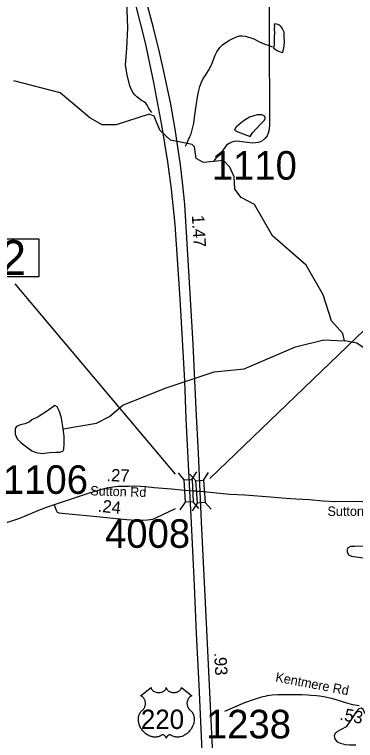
# Model space of a CAD drawing. Extents: x 1662474 to 1856135, y 779280 to 917889.
# Drawn here: x 1755279 to 1758713, y 805243 to 812561 of the extents above; entities that cross this region are included whole.
import ezdxf

# ---------------------------------------------------------------- set-up
doc = ezdxf.new("R2010")
doc.units = 0
for name, color, linetype in [('Cogo Default Point CELL', 7, 'Continuous'), ('Exist Hydrographic Misc Water Feature', 7, 'Continuous'), ('Exist Hydrographic Pond Under 1500 Sq Ft', 7, 'Continuous'), ('Exist Road Non-System Type 51', 7, 'Continuous'), ('Exist Road Primary Interstate Divided Center Attributed', 7, 'Continuous'), ('Exist Road Primary Interstate Structure Standard Bridge CELL', 7, 'Continuous'), ('Exist Road Primary Interstate Structure Standard Bridge Number Label', 7, 'Continuous'), ('Exist Road Primary US Mileage Hundredths English Label', 7, 'Continuous'), ('Exist Road Primary US Shield Number Label', 7, 'Continuous'), ('Exist Road Secondary Mileage Tenths English Label', 7, 'Continuous'), ('Exist Road Secondary Type 51 Attributed', 7, 'Continuous'), ('Exist Road Secondary Type 51 Label', 7, 'Continuous'), ('Prop Horizontal Alignment Tick Label', 7, 'Continuous')]:
    doc.layers.add(name, color=color, linetype=linetype)

msp = doc.modelspace()

# ---------------------------------------------------------------- linework, layer by layer
at = {"layer": 'Exist Hydrographic Misc Water Feature'}
for points in [[(1756661.9, 811573.9), (1756632.2, 811614.2), (1756622.6, 811632.3), (1756608.6, 811658.4), (1756600.8, 811668.5), (1756578.9, 811682.7), (1756559, 811692.8), (1756509.4, 811731.2), (1756493.4, 811747.4), (1756469.6, 811775.6), (1756449.9, 811817.7), (1756440.1, 811843.8), (1756413, 811952.1), (1756397.8, 812052.2), (1756409.3, 812220.2), (1756418.9, 812426.2), (1756414.4, 812606.2), (1756409.1, 812672.4), (1756403.4, 812708.5), (1756391.5, 812746.5), (1756377.9, 812786.6), (1756336.5, 812869)], [(1757001.3, 811235.1), (1757015.4, 811261), (1757046.2, 811330.7), (1757056.4, 811358.6), (1757083.3, 811466.5), (1757089.9, 811524.4), (1757108.7, 811642.3), (1757125.5, 811748.2), (1757134, 811794.2), (1757144.2, 811836.1), (1757160.6, 811880), (1757175, 811907.9), (1757199.2, 811943.7), (1757231.6, 811997.4), (1757251.9, 812035.2), (1757268.3, 812071.1), (1757284.5, 812109), (1757298.8, 812150.9), (1757317.1, 812184.7), (1757347.6, 812228.5), (1757373.9, 812254.3), (1757438.3, 812297.8), (1757472.3, 812315.5), (1757514.5, 812335.2), (1757544.5, 812344.9), (1757572.6, 812344.7), (1757606.6, 812342.4), (1757690.5, 812317.7), (1757732.1, 812293.4), (1757758.1, 812279.2), (1757800, 812262.8), (1757832, 812250.6), (1757875.8, 812234.2)], [(1758602.1, 809273.4), (1758585.1, 809345.9), (1758470.1, 809473), (1758389.1, 809733.9), (1758216, 810032.9), (1757877.1, 810328.6), (1757696, 810647.4), (1757563.1, 810715.8), (1757497.1, 810799.2), (1757490.1, 810924), (1757449.1, 811023.3), (1757383.1, 811090.3), (1757183, 811068.1), (1757108.1, 811109), (1757092.1, 811227.5), (1757067.1, 811251), (1756851, 811294.8), (1756743.9, 811395.5), (1756686.1, 811537.8), (1756636.1, 811555.2), (1756302.1, 811450.4), (1756160, 811450), (1756036.1, 811518.2), (1755738, 811770.4), (1755272.1, 811891.5)], [(1755768.9, 808385.8), (1756103, 808441.4), (1756236, 808507.5), (1756371, 808623), (1756797.1, 808794.8), (1757290, 808958.7), (1757591, 808988.7), (1758109, 809211.2), (1758393, 809280.9), (1758602.1, 809273.4)], [(1759447.1, 808724.4), (1759248, 808790.8), (1759107, 808902), (1758950.1, 809095.6), (1758726, 809247.8), (1758602.1, 809273.4)]]:
    msp.add_lwpolyline(points, dxfattribs=at)
at = {"layer": 'Exist Hydrographic Pond Under 1500 Sq Ft'}
for points in [[(1757895.2, 812276.8), (1757892.6, 812257), (1757888.6, 812222.7), (1757932.2, 812196.3), (1757963.9, 812181.2), (1757981.7, 812177.1), (1757993.6, 812242.3), (1757998.1, 812290.3), (1757994.3, 812332.3), (1757994.3, 812382.5), (1757975.5, 812423.2), (1757969.4, 812433.3), (1757961.6, 812441.4), (1757944.1, 812452.5), (1757929.9, 812459.9), (1757919, 812463.1), (1757900.5, 812465.7), (1757893.9, 812457.8), (1757896.6, 812440.9), (1757893.9, 812415.5), (1757897, 812371.9), (1757893.9, 812337.6), (1757893.9, 812305.9), (1757895.2, 812276.8)], [(1757529.4, 811379.8), (1757651, 811330.7), (1757665.1, 811350.6), (1757677.2, 811368.6), (1757759, 811459.7), (1757791.9, 811491.2), (1757805.5, 811515.5), (1757793.1, 811540.5), (1757769.2, 811549), (1757755.3, 811550.2), (1757736.5, 811550), (1757723.8, 811549.3), (1757646.6, 811525.3), (1757623.9, 811512.7), (1757592.3, 811492.5), (1757525.9, 811439.8), (1757515.6, 811431.9), (1757505.6, 811418), (1757493.3, 811394), (1757529.4, 811379.8)], [(1755768.9, 808385.8), (1755751.9, 808491.7), (1755731.1, 808560.1), (1755707.3, 808607.7), (1755685, 808619.6), (1755670.1, 808609.2), (1755601.7, 808558.6), (1755515.4, 808505.1), (1755454.4, 808476.9), (1755427.6, 808453.1), (1755381.5, 808433.7), (1755329.4, 808421.8), (1755299.7, 808409.9), (1755284.8, 808387.6), (1755284.8, 808332.6), (1755304.1, 808283.5), (1755347.3, 808243.4), (1755411.2, 808194.3), (1755452.9, 808161.6), (1755496, 808145.3), (1755555.6, 808134.8), (1755631.4, 808145.3), (1755695.4, 808151.2), (1755735.6, 808149.7), (1755765.3, 808160.1), (1755775.7, 808179.5), (1755777.2, 808233), (1755778.7, 808310.3), (1755768.9, 808385.8)], [(1758788.4, 807202.9), (1758705.4, 807199.6), (1758663.9, 807197.9), (1758632.3, 807181.3), (1758629, 807163.1), (1758630.7, 807143.2), (1758644, 807115), (1758673.8, 807100), (1758791.7, 807083.4)], [(1758878.3, 805443.9), (1758817.4, 805508.1), (1758798.2, 805538.5), (1758789.2, 805556.6), (1758772.3, 805567.8), (1758745.2, 805562.2), (1758721.5, 805530.6), (1758655, 805436), (1758618.9, 805381.9), (1758569.3, 805353.7), (1758520.8, 805325.5), (1758503.9, 805308.6), (1758498.2, 805291.7), (1758501.6, 805273.7), (1758508.4, 805252.2), (1758529.8, 805230.8), (1758561.4, 805216.2), (1758609.9, 805203.8), (1758652.7, 805200.4), (1758688.8, 805200.4), (1758718.1, 805200.4)]]:
    msp.add_lwpolyline(points, dxfattribs=at)
at = {"layer": 'Exist Road Non-System Type 51'}
msp.add_line((1757149.8, 807751.2), (1757040.4, 807760.7), dxfattribs=at)
at = {"layer": 'Exist Road Primary Interstate Divided Center Attributed'}
for points in [[(1757148.7, 807752.4), (1757132, 808140.2), (1757107.9, 808583.7), (1757078.9, 809236.8), (1757052.2, 809692.6), (1756995.4, 810646.7), (1756975.3, 810839.5), (1756949.7, 811045.6), (1756895.6, 811404.5), (1756851.6, 811658.6), (1756790.3, 811956.2), (1756740.1, 812181.3), (1756675.5, 812438.8), (1756617.5, 812650.5), (1756566.8, 812834.4), (1756511.1, 813019.4), (1756418, 813350.4), (1756345.6, 813607.9), (1756277.1, 813867.6)], [(1756174, 813781.8), (1756386.3, 813068.5), (1756492.2, 812685.1), (1756593, 812274.9), (1756677.7, 811876), (1756758.5, 811444.6), (1756818.1, 811074.6), (1756854.9, 810799.3), (1756892.8, 810443.8), (1756945.2, 809696), (1756989.2, 808870.1), (1757003.2, 808485.6), (1757041.7, 807759.1)], [(1757041.7, 807759.1), (1757054, 807505), (1757087.4, 806803.9), (1757108, 806321.4), (1757133.7, 805799.8), (1757173.8, 804991.8), (1757189.4, 804423.4), (1757189.9, 804240.6), (1757177.7, 804001), (1757166.5, 803833.8), (1757148.1, 803619.8), (1757093, 803221.9), (1757074.9, 803102.6), (1757013.6, 802804.7)], [(1757158.1, 802856), (1757167.5, 802899.3), (1757204.4, 803048.1), (1757237.9, 803221.9), (1757269.6, 803457.1), (1757299, 803675.7), (1757301.4, 803795.9), (1757316.2, 804041.4), (1757305.3, 804519.2), (1757293, 804795.6), (1757268.5, 805239.2), (1757246.2, 805729.6), (1757215, 806358.1), (1757162.1, 807447), (1757148.7, 807752.4)]]:
    msp.add_lwpolyline(points, dxfattribs=at)
at = {"layer": 'Exist Road Primary Interstate Structure Standard Bridge CELL'}
for p, q in [((1756988.1, 807870.6), (1756929.8, 807940)), ((1757105, 807859.8), (1757045.6, 807927.6)), ((1757065.1, 807875.2), (1757115.8, 807951.1)), ((1757181.9, 807866.6), (1757231.2, 807943.9)), ((1756948.8, 807569.6), (1756999.5, 807645.5)), ((1757071, 807557.7), (1757120.3, 807635.1)), ((1757136.6, 807580.9), (1757078.3, 807650.3)), ((1757258.5, 807574.2), (1757199, 807642))]:
    msp.add_line(p, q, dxfattribs=at)
for points in [[(1756999.5, 807645.5), (1756987.7, 807870.6), (1757066.5, 807875.3), (1757078.3, 807650.3)], [(1757120.3, 807635.1), (1757104.7, 807859.8), (1757183.3, 807866.7), (1757199, 807642)]]:
    msp.add_lwpolyline(points, close=True, dxfattribs=at)
at = {"layer": 'Exist Road Primary Interstate Structure Standard Bridge Number Label'}
for p, q in [((1757246.3, 807883.5), (1759596.1, 810147.1)), ((1756901.4, 807926.7), (1755284.6, 809845.3))]:
    msp.add_line(p, q, dxfattribs=at)
msp.add_lwpolyline([(1755528, 810296), (1754661.6, 810296), (1754661.6, 809920.4), (1755528, 809920.4)], close=True, dxfattribs=at)
at = {"layer": 'Exist Road Secondary Type 51 Attributed'}
for points in [[(1757843.1, 812722.1), (1757843.1, 812228.9), (1757848.5, 811618.3), (1757848.3, 811457.3), (1757845.1, 811402.8), (1757834.9, 811366.6), (1757823.3, 811337.6), (1757799.5, 811312.9), (1757769, 811285.3), (1757736.1, 811269.8), (1757676.1, 811264), (1757625.7, 811271.7), (1757573.3, 811278.6), (1757546.3, 811281.4), (1757501.7, 811283.4), (1757466.8, 811275.6), (1757439.7, 811260.1), (1757414.5, 811242.7), (1757389.4, 811211.7), (1757356.6, 811168.5), (1757324.5, 811133.2), (1757287, 811087.7)], [(1757041.7, 807759.1), (1756957, 807765.8), (1756861.2, 807776.9), (1756686.2, 807790.3), (1756600.4, 807799.2), (1756488.5, 807806.2), (1756426.4, 807804.9), (1756362, 807802.6), (1756321.5, 807804.1), (1756268.7, 807797.1), (1756191.1, 807783), (1756029.3, 807736.4), (1755676.5, 807617.4)], [(1757148.7, 807752.4), (1757097.4, 807755.7), (1757041.7, 807759.1)], [(1760643.9, 807461.6), (1760334, 807461.6), (1760102.7, 807457.7), (1759969.3, 807465.6), (1759828.1, 807500.8), (1759686.9, 807559.6), (1759530.1, 807618.4), (1759396.7, 807638), (1759255.5, 807641.9), (1759085.5, 807634.5), (1758708.1, 807651.7), (1758514.9, 807648.7), (1758383.9, 807655.4), (1758247.3, 807669.1), (1758110.6, 807675.9), (1758011.7, 807681.4), (1757857.7, 807696), (1757600, 807716), (1757446.3, 807723.4), (1757148.7, 807752.4)], [(1755676.5, 807617.4), (1755616.6, 807599.8), (1755521.8, 807560.8), (1755327.8, 807482), (1755099.5, 807406.8), (1754773.2, 807294), (1754615.2, 807240.4), (1754531, 807215.6)], [(1755676.5, 807617.4), (1755697.7, 807564.6), (1755708.3, 807543.4), (1755725.9, 807536.4), (1755792.9, 807532.9), (1756074.8, 807504.7), (1756406.1, 807469.5), (1756504.8, 807462.4), (1756575.3, 807462.4), (1756617.6, 807465.9), (1756672.4, 807474.6), (1756709.2, 807490.6), (1756773.3, 807522.6), (1756899.7, 807582.1)], [(1758748.8, 805592), (1758687.4, 805603.7), (1758627.3, 805619.7), (1758571.4, 805637.4), (1758509.5, 805656.6), (1758474.2, 805664.8), (1758439.1, 805674.8), (1758395.9, 805684.4), (1758351.8, 805690.6), (1758319.1, 805694.7), (1758264.3, 805696.4), (1758231.4, 805698.8), (1758172.9, 805703.1), (1758117.9, 805704.5), (1757990.2, 805704.5), (1757931.1, 805705), (1757872.4, 805700.9), (1757824, 805693.7), (1757800.3, 805686.5), (1757765.3, 805679.3), (1757701.4, 805658.7), (1757593.8, 805621.4), (1757394.6, 805535.6)]]:
    msp.add_lwpolyline(points, dxfattribs=at)
at = {"layer": 'Prop Horizontal Alignment Tick Label'}
msp.add_lwpolyline([(1756655.1, 805777.8), (1756655.4, 805773.4), (1756656.5, 805768.2), (1756657.3, 805765.5), (1756659.7, 805760.4), (1756663.8, 805754.3), (1756669.4, 805748.3), (1756675.7, 805743.1), (1756680, 805740.3), (1756687.2, 805736.4), (1756695.5, 805733), (1756704.6, 805730.3), (1756714, 805728.5), (1756724.2, 805727.3), (1756734.3, 805727.1), (1756745.2, 805728), (1756757.3, 805730.3), (1756762.9, 805731.7), (1756769.1, 805733.9), (1756774.9, 805736.2), (1756781.2, 805739.6), (1756786.3, 805742.9), (1756790.3, 805745.8), (1756795.9, 805751.2), (1756800.4, 805756.8), (1756802.3, 805759.9), (1756803.9, 805762.9), (1756806.2, 805769.3), (1756806.8, 805772.2), (1756807.2, 805778), (1756807.6, 805773.1), (1756808.1, 805770), (1756808.9, 805767), (1756810.2, 805763.8), (1756812.4, 805759.3), (1756814.9, 805755.5), (1756819.7, 805749.9), (1756822.6, 805747.2), (1756825.3, 805745), (1756832.5, 805740), (1756841, 805735.7), (1756845.1, 805733.9), (1756849.4, 805732.4), (1756854.8, 805730.8), (1756860.4, 805729.5), (1756865.9, 805728.5), (1756871.6, 805727.7), (1756877.3, 805727.3), (1756882, 805727.1), (1756887.8, 805727.2), (1756893.1, 805727.5), (1756898.6, 805728.1), (1756904.6, 805729.2), (1756909.5, 805730.2), (1756915.9, 805731.9), (1756921.6, 805734), (1756926.7, 805736.2), (1756933.3, 805739.6), (1756938.7, 805743), (1756942.5, 805746.1), (1756947.2, 805750.4), (1756951.6, 805755.5), (1756954.2, 805759.2), (1756956, 805763), (1756957.7, 805767), (1756958.7, 805771.3), (1756959.2, 805775), (1756959.3, 805778.2), (1757065.6, 805693.5), (1757063.1, 805692.5), (1757057.3, 805689.7), (1757052.7, 805687), (1757045.4, 805681.9), (1757042.3, 805679), (1757039.1, 805676.1), (1757036.3, 805672.9), (1757033.7, 805670), (1757030.6, 805665.7), (1757027.9, 805661.5), (1757025.2, 805656.7), (1757023.2, 805652.7), (1757019.9, 805644.1), (1757018.4, 805638.7), (1757017.4, 805634.1), (1757016.1, 805624.7), (1757015.8, 805620.1), (1757015.8, 805615.7), (1757016, 805611), (1757016.5, 805606.4), (1757017.3, 805601.7), (1757018.1, 805597.6), (1757019.4, 805592.5), (1757021.3, 805586.6), (1757023.6, 805580.9), (1757028.4, 805571.7), (1757034.7, 805562.2), (1757039.1, 805557), (1757043.5, 805552.4), (1757050.1, 805546.9), (1757053.6, 805543.8), (1757057.7, 805539.7), (1757064.4, 805532), (1757067.1, 805528.3), (1757069.8, 805524.2), (1757072.3, 805520), (1757074.8, 805515.5), (1757076.8, 805511.6), (1757080.6, 805502.4), (1757083.3, 805493.6), (1757084.6, 805488.9), (1757086.5, 805478.5), (1757087.3, 805473.4), (1757088.1, 805463.2), (1757088.1, 805450.9), (1757087.2, 805439.2), (1757085, 805425.6), (1757083.2, 805417.4), (1757080.4, 805407.9), (1757077.7, 805399.7), (1757072.8, 805387.6), (1757068.5, 805378.8), (1757062.9, 805368.5), (1757059.1, 805362.3), (1757054.6, 805355.6), (1757049.1, 805348), (1757042.5, 805339.8), (1757034.7, 805331.2), (1757028.3, 805324.8), (1757020.1, 805317.4), (1757015, 805313.3), (1757007.9, 805307.9), (1756998.1, 805301.4), (1756988.4, 805295.8), (1756980.2, 805291.6), (1756972.9, 805288.4), (1756963.5, 805284.8), (1756947.8, 805280.5), (1756942.1, 805279.3), (1756935.3, 805278.3), (1756929, 805277.7), (1756922.8, 805277.3), (1756914.6, 805277.3), (1756906.3, 805277.9), (1756898.5, 805279.1), (1756890.5, 805280.8), (1756882, 805283.3), (1756874.3, 805286.3), (1756866.5, 805290.1), (1756853.4, 805298.4), (1756849.6, 805300.4), (1756847.4, 805301), (1756842.3, 805301.2), (1756837.6, 805300.2), (1756832.7, 805298.3), (1756829.7, 805296.7), (1756825.8, 805294.1), (1756822.8, 805291.8), (1756819.1, 805288.3), (1756816.6, 805285.4), (1756814.7, 805283.2), (1756811, 805277.3), (1756809.7, 805274.5), (1756808.3, 805271), (1756807.1, 805265.7), (1756805.4, 805272.3), (1756803.5, 805276.7), (1756801.2, 805280.5), (1756798.9, 805283.8), (1756795.2, 805288.1), (1756791.8, 805291.3), (1756787.8, 805294.6), (1756783.6, 805297.2), (1756780.1, 805298.9), (1756777, 805300.1), (1756773.2, 805301), (1756770, 805301.3), (1756767.5, 805301.2), (1756763.9, 805300.4), (1756759.1, 805297), (1756754.6, 805293.8), (1756749.6, 805290.7), (1756743.7, 805287.6), (1756739.4, 805285.6), (1756734.2, 805283.6), (1756728.2, 805281.6), (1756721.7, 805279.9), (1756715, 805278.6), (1756709.1, 805277.6), (1756702.7, 805277.1), (1756697, 805276.9), (1756691, 805276.9), (1756685.5, 805277.4), (1756679, 805277.9), (1756671, 805279.1), (1756664.3, 805280.6), (1756657.3, 805282.5), (1756650.1, 805284.8), (1756642.3, 805287.7), (1756632.7, 805291.9), (1756626, 805295.4), (1756615.3, 805301.5), (1756602.9, 805310.1), (1756593.5, 805317.7), (1756586.7, 805323.9), (1756576.6, 805334.2), (1756570.6, 805340.9), (1756561.3, 805353), (1756555.3, 805361.7), (1756551.5, 805368.1), (1756545.8, 805378.4), (1756542.7, 805384.9), (1756538.7, 805394.3), (1756535.5, 805402.9), (1756532.9, 805411.1), (1756531.5, 805416.3), (1756529.5, 805425.4), (1756528.3, 805431.9), (1756527.1, 805440.7), (1756526.4, 805450.1), (1756526.3, 805458.7), (1756526.5, 805465.8), (1756527.3, 805474.2), (1756528.7, 805483), (1756530.4, 805490.6), (1756532, 805496.1), (1756534.2, 805502.8), (1756537.2, 805510.1), (1756540.7, 805517.1), (1756544.1, 805523), (1756548.3, 805529.3), (1756552.4, 805534.6), (1756557.9, 805540.5), (1756563.5, 805545.9), (1756568.7, 805550.1), (1756574.8, 805556.1), (1756578, 805559.8), (1756581.9, 805564.9), (1756585, 805569.6), (1756587.4, 805573.8), (1756590.7, 805580), (1756592.6, 805584.6), (1756595, 805591.8), (1756596.3, 805596.8), (1756597.5, 805603.3), (1756598.3, 805609.4), (1756598.7, 805617), (1756598.5, 805623.3), (1756597.7, 805630.6), (1756596.3, 805637.7), (1756594.6, 805643.8), (1756592, 805650.8), (1756589.6, 805656), (1756585.5, 805663), (1756581, 805669.4), (1756576.3, 805674.7), (1756571.6, 805679.4), (1756567.1, 805682.9), (1756562.8, 805686), (1756557.4, 805689.3), (1756552.1, 805691.8), (1756548.9, 805693.2)], close=True, dxfattribs=at)

# ---------------------------------------------------------------- texts
at = {"layer": 'Cogo Default Point CELL'}
for s, p in [('1110', (1757265.7, 810896.4)), ('1106', (1755162, 807729)), ('4008', (1756190.6, 807185.1)), ('1238', (1757206.6, 805264.3))]:
    msp.add_text(s, height=288, dxfattribs=at).set_placement(p)
at = {"layer": 'Exist Road Primary Interstate Structure Standard Bridge Number Label'}
msp.add_text('532', height=350, dxfattribs=at).set_placement((1754614.2, 809935.9))
at = {"layer": 'Exist Road Primary US Mileage Hundredths English Label'}
for s, rotation, p in [('1.47', 273.40962, (1757064.5, 810536.8)), ('.93', 272.84214, (1757289, 806127.8))]:
    msp.add_text(s, height=125, rotation=rotation, dxfattribs=at).set_placement(p)
at = {"layer": 'Exist Road Primary US Shield Number Label'}
msp.add_text('220', height=195, dxfattribs=at).set_placement((1756551.3, 805359.1))
at = {"layer": 'Exist Road Secondary Mileage Tenths English Label'}
for s, rotation, p in [('.27', 357.78995, (1756203.2, 807858)), ('.24', 353.93029, (1756113, 807550.1)), ('.53', 349.18254, (1758547.3, 805453.1))]:
    msp.add_text(s, height=125, rotation=rotation, dxfattribs=at).set_placement(p)
at = {"layer": 'Exist Road Secondary Type 51 Label'}
for s, rotation, p in [('Sutton Rd', 358.29039, (1756040.5, 807714.6)), ('Sutton Rd', 0.11038, (1758430.9, 807506.8)), ('Kentmere Rd', 349.17123, (1757901.5, 805839))]:
    msp.add_text(s, height=95, rotation=rotation, dxfattribs=at).set_placement(p)

doc.saveas('drawing.dxf')
